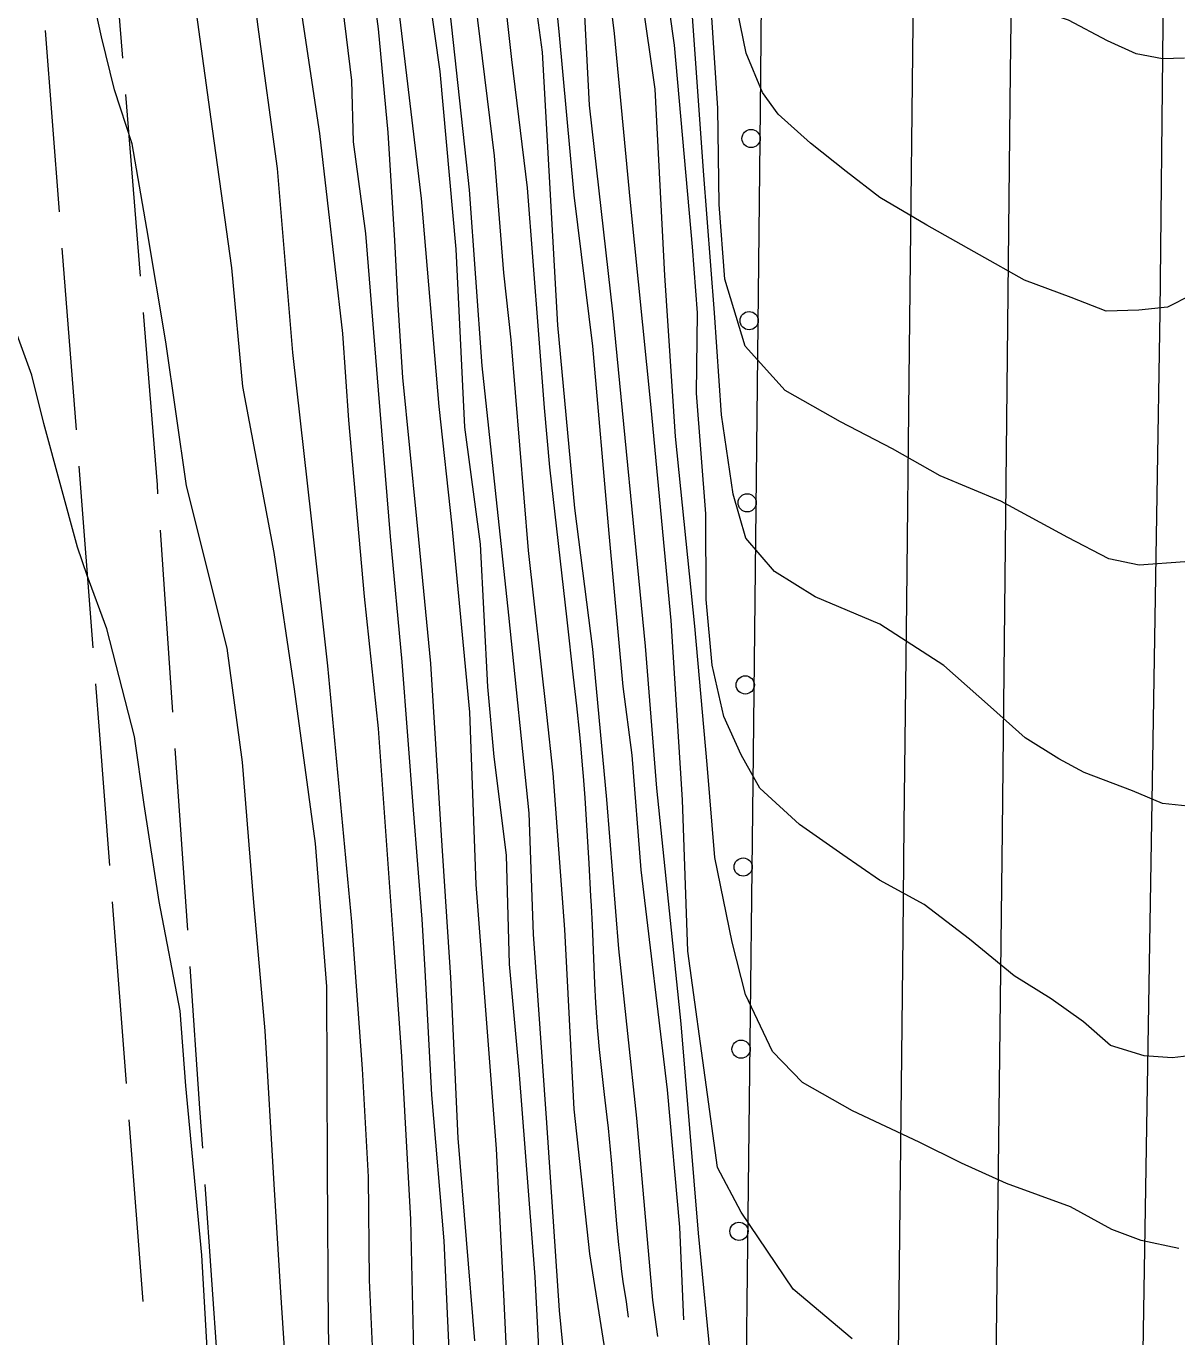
# Model space of a CAD drawing. Extents: x 2361284 to 2366480, y 6976556 to 6985346.
# Drawn here: x 2364348.4 to 2364474.8, y 6977922 to 6978065.9 of the extents above; entities that cross this region are included whole.
import ezdxf

# ---------------------------------------------------------------- set-up
doc = ezdxf.new("R2010")
doc.units = 0
doc.header["$LTSCALE"] = 1.9
for name, color, linetype, lineweight in [('12', 7, 'Continuous', 13), ('13', 7, 'Continuous', 13), ('14', 7, 'Continuous', 13), ('15', 7, 'Continuous', 13), ('17', 7, 'Continuous', 13), ('3', 7, 'Continuous', 13)]:
    doc.layers.add(name, color=color, linetype=linetype, lineweight=lineweight)

msp = doc.modelspace()

# ---------------------------------------------------------------- linework, layer by layer
at = {"layer": '12'}
for points in [[(2364404.517, 6977875.829), (2364404.298, 6977877.777), (2364403.553, 6977889.88), (2364402.294, 6977904.519), (2364401.416, 6977915.88), (2364400.894, 6977926.597), (2364400.072, 6977942.6), (2364397.836, 6977971.6), (2364397.166, 6977990.525), (2364395.201, 6978010.988), (2364393.786, 6978024.104), (2364391.839, 6978046.957), (2364389.1, 6978070.002), (2364385.713, 6978100.102), (2364383.867, 6978120.786), (2364381.356, 6978138.682), (2364380.054, 6978151.581), (2364378.786, 6978162.948), (2364376.969, 6978178.383), (2364374.839, 6978196.253), (2364373.038, 6978213.178), (2364372.028, 6978220.518), (2364369.939, 6978234.07), (2364368.405, 6978247.155)], [(2364417.798, 6977921.997), (2364417.251, 6977925.962), (2364415.491, 6977945.957), (2364413.535, 6977964.55), (2364412.188, 6977980.967), (2364410.662, 6977997.443), (2364408.703, 6978012.946), (2364406.832, 6978033.039), (2364405.147, 6978063.025), (2364401.504, 6978089.611), (2364398.617, 6978111.365), (2364397.238, 6978123.913), (2364394.598, 6978143.799), (2364392.924, 6978162.153), (2364390.054, 6978185.299), (2364388.593, 6978202.234), (2364386.814, 6978220.908), (2364384.575, 6978239.809), (2364384.164, 6978243.055)], [(2364381.954, 6977912.805), (2364381.649, 6977922.794), (2364381.511, 6977940.502), (2364381.452, 6977960.404), (2364380.222, 6977976.123), (2364377.891, 6977993.051), (2364375.658, 6978008.061), (2364372.245, 6978026.299), (2364371.031, 6978039.339), (2364368.895, 6978054.59), (2364366.726, 6978070.33), (2364364.427, 6978087.989), (2364362.807, 6978100.575), (2364360.539, 6978115.023), (2364358.86, 6978133.938), (2364357.423, 6978142.135), (2364354.864, 6978154.542), (2364353.123, 6978161.024)], [(2364476.777, 6977952.89), (2364474.27, 6977952.586), (2364471.209, 6977952.807), (2364467.508, 6977953.952), (2364464.553, 6977956.534), (2364460.979, 6977959.07), (2364456.925, 6977961.601), (2364452.045, 6977965.625), (2364447.069, 6977969.408), (2364442.164, 6977972.111), (2364438.137, 6977974.883), (2364433.375, 6977978.218), (2364429.016, 6977982.207), (2364426.962, 6977985.847), (2364425.041, 6977990.07), (2364423.768, 6977995.698), (2364423.099, 6978002.922), (2364423.08, 6978012.323), (2364422.044, 6978025.563), (2364422.15, 6978034.385), (2364421.621, 6978041.63), (2364419.651, 6978063.763), (2364418.074, 6978074.959)]]:
    msp.add_lwpolyline(points, dxfattribs=at)
at = {"layer": '13'}
for points in [[(2364384.4, 6978053.147), (2364384.196, 6978059.895), (2364383.209, 6978067.996), (2364381.986, 6978078.835), (2364380.614, 6978090.583), (2364378.44, 6978103.553), (2364376.348, 6978120.604), (2364374.168, 6978137.473), (2364372.944, 6978148.413), (2364370.492, 6978164.301), (2364368.839, 6978180.426), (2364367.168, 6978194.23), (2364366.255, 6978201.842), (2364364.541, 6978216.856), (2364362.358, 6978234.057), (2364358.945, 6978252.196), (2364354.771, 6978269.547), (2364353.591, 6978275.876), (2364351.973, 6978291.451)], [(2364423.69, 6977918.682), (2364422.261, 6977933.35), (2364420.362, 6977956.333), (2364417.686, 6977982.199), (2364416.438, 6977997.788), (2364412.883, 6978034.177), (2364410.283, 6978057.193), (2364408.945, 6978083.242), (2364403.176, 6978117.778), (2364399.944, 6978145.31), (2364397.947, 6978166.072), (2364395.323, 6978193.848), (2364392.963, 6978216.977), (2364390.33, 6978245.643), (2364388.462, 6978258.017), (2364386.05, 6978277.085)], [(2364439.153, 6977921.721), (2364432.661, 6977927.189), (2364426.969, 6977935.625), (2364424.342, 6977940.54), (2364423.256, 6977948.571), (2364421.086, 6977964.312), (2364420.498, 6977980.906), (2364419.261, 6978000.595), (2364417.089, 6978023.985), (2364414.782, 6978046.885), (2364413.049, 6978065.05), (2364410.677, 6978084.198), (2364408.384, 6978105.437), (2364405.633, 6978122.363), (2364403.102, 6978143.43), (2364402.508, 6978150.234), (2364401.158, 6978165.922), (2364399.222, 6978180.275), (2364397.888, 6978202.743), (2364395.577, 6978221.822), (2364394.155, 6978234.62), (2364392.878, 6978251.097), (2364391.207, 6978261.733), (2364388.979, 6978277.263)], [(2364410.715, 6977886.608), (2364409.798, 6977902.011), (2364407.93, 6977915.492), (2364407.001, 6977924.855), (2364405.615, 6977945.443), (2364404.158, 6977966.16), (2364403.671, 6977979.456), (2364401.445, 6978001.186), (2364398.524, 6978028.579), (2364397.12, 6978047.908), (2364394.28, 6978074.192), (2364390.538, 6978108.048), (2364388.05, 6978130.856), (2364386.384, 6978151.611), (2364384.477, 6978163.924), (2364381.135, 6978193.533), (2364378.671, 6978217.031), (2364375.595, 6978239.764), (2364374.35, 6978252.902), (2364372.923, 6978263.079), (2364372.192, 6978270.633), (2364371.718, 6978276.228)], [(2364415.42, 6977883.002), (2364414.416, 6977896.043), (2364412.726, 6977916.028), (2364410.352, 6977931.077), (2364408.621, 6977946.931), (2364407.593, 6977966.682), (2364406.31, 6977983.831), (2364405.619, 6977990.266), (2364403.597, 6978008.307), (2364401.707, 6978031.43), (2364400.897, 6978038.773), (2364399.865, 6978051.613), (2364395.961, 6978083.538), (2364393.26, 6978106.824), (2364390.169, 6978131.116), (2364388.457, 6978150.281), (2364384.518, 6978178.535), (2364383.12, 6978196.162), (2364380.178, 6978222.645), (2364378.983, 6978237.876), (2364377.19, 6978254.009), (2364375.628, 6978264.745), (2364374.697, 6978276.407)], [(2364407.85, 6978000.686), (2364405.94, 6978017.44), (2364405.358, 6978023.944), (2364403.479, 6978048.108), (2364401.775, 6978062.192), (2364400.746, 6978071.473), (2364399.682, 6978080.333), (2364398.558, 6978089.123), (2364397.486, 6978098.894), (2364395.738, 6978113.387), (2364394.604, 6978122.218), (2364394.045, 6978129.413), (2364391.319, 6978149.028), (2364389.566, 6978164.032), (2364388.133, 6978174.769), (2364387.262, 6978185.312), (2364386.026, 6978198.66), (2364385.359, 6978205.754), (2364383.754, 6978219.969), (2364382.434, 6978233.578), (2364381.844, 6978239.893)], [(2364420.661, 6977923.835), (2364420.234, 6977933.991), (2364418.871, 6977949.079), (2364415.982, 6977973.243), (2364414.992, 6977985.834), (2364413.981, 6977993.374), (2364412.461, 6978010.142), (2364410.655, 6978030.745), (2364408.607, 6978047.297), (2364406.986, 6978065.262), (2364405.035, 6978084.254), (2364402.316, 6978102.03), (2364399.228, 6978128.082), (2364397.714, 6978142.198), (2364395.299, 6978164.757), (2364393.96, 6978179.434), (2364392.275, 6978192.549), (2364390.583, 6978206.394), (2364389.004, 6978221.029), (2364387.198, 6978238.414), (2364387.027, 6978240.532)], [(2364475.656, 6978062.365), (2364473.217, 6978062.272), (2364470.323, 6978062.834), (2364467.179, 6978064.264), (2364462.917, 6978066.514), (2364457.711, 6978068.245), (2364451.488, 6978071.586), (2364441.908, 6978075.846), (2364435.5, 6978079.814), (2364431.597, 6978084.167), (2364427.542, 6978088.889), (2364426.223, 6978091.397), (2364425.205, 6978097.018), (2364424.226, 6978107.368), (2364422.712, 6978120.445), (2364420.861, 6978138.347), (2364419.522, 6978154.026), (2364417.788, 6978171.341), (2364415.877, 6978188.234), (2364414.22, 6978201.568), (2364413.501, 6978210.013), (2364411.74, 6978221.645), (2364410.111, 6978238.252), (2364410.075, 6978238.901)], [(2364387.313, 6977902.417), (2364386.158, 6977928.157), (2364386.04, 6977939.535), (2364385.368, 6977951.36), (2364384.204, 6977967.53), (2364381.577, 6977995.626), (2364379.763, 6978011.761), (2364377.739, 6978030.041), (2364376.037, 6978050.236), (2364373.867, 6978066.057), (2364371.655, 6978085.137), (2364370.139, 6978101.584), (2364368.614, 6978114.65), (2364365.794, 6978132.444), (2364362.485, 6978150.224), (2364358.917, 6978169.921)], [(2364404.904, 6977917.174), (2364404.335, 6977928.55), (2364402.56, 6977951.204), (2364401.529, 6977962.855), (2364401.175, 6977974.832), (2364399.822, 6977985.639), (2364399.119, 6977993.323), (2364398.34, 6978008.997), (2364396.608, 6978021.841), (2364395.652, 6978041.383), (2364393.887, 6978060.897), (2364390.97, 6978081.601), (2364388.5, 6978099.469), (2364387.444, 6978111.498), (2364384.328, 6978140.6), (2364382.435, 6978155.644), (2364381.301, 6978168.664)], [(2364391.013, 6977920.343), (2364390.685, 6977934.85), (2364389.705, 6977952.732), (2364388.816, 6977965.174), (2364387.122, 6977988.76), (2364385.584, 6978003.255), (2364383.86, 6978022.619), (2364383.21, 6978032.115), (2364380.701, 6978054.082), (2364377.307, 6978076.56), (2364375.748, 6978090.116), (2364373.555, 6978108.296), (2364371.59, 6978120.429), (2364368.726, 6978146.013), (2364366.268, 6978165.821)], [(2364397.702, 6977921.506), (2364395.88, 6977943.78), (2364395.083, 6977961.413), (2364394.054, 6977976.994), (2364392.865, 6977995.874), (2364391.333, 6978011.781), (2364389.806, 6978027.276), (2364389.28, 6978035.262), (2364388.933, 6978042.329), (2364388.179, 6978054.193), (2364387.132, 6978065.563), (2364385.174, 6978080.055), (2364383.437, 6978090.299), (2364381.517, 6978104.932), (2364378.068, 6978130.061), (2364376.104, 6978146.323), (2364374.765, 6978161.9)], [(2364476.364, 6978036.34), (2364473.766, 6978034.996), (2364470.61, 6978034.686), (2364467.021, 6978034.582), (2364463.177, 6978036.065), (2364458.079, 6978037.967), (2364453.141, 6978040.77), (2364447.339, 6978044.025), (2364442.192, 6978047.036), (2364438.474, 6978049.92), (2364434.584, 6978053.014), (2364431.033, 6978056.21), (2364429.3, 6978058.594), (2364427.489, 6978062.897), (2364426.209, 6978069.185), (2364424.94, 6978077.483), (2364423.999, 6978085.025), (2364422.079, 6978099.698), (2364420.75, 6978117.465), (2364419.046, 6978131.581), (2364417.354, 6978148.616), (2364415.925, 6978162.102)], [(2364475.682, 6978007.062), (2364470.677, 6978006.664), (2364467.33, 6978007.362), (2364462.817, 6978009.72), (2364455.469, 6978013.721), (2364448.791, 6978016.477), (2364443.574, 6978019.448), (2364437.845, 6978022.423), (2364431.782, 6978025.845), (2364427.385, 6978030.745), (2364425.155, 6978038.094), (2364424.557, 6978046.268), (2364424.376, 6978056.847), (2364423.308, 6978073.468), (2364420.772, 6978092.024), (2364419.261, 6978106.881), (2364417.306, 6978125.224), (2364415.017, 6978141.983), (2364413.957, 6978152.543), (2364413.327, 6978160.927)], [(2364475.029, 6977931.652), (2364470.882, 6977932.513), (2364467.67, 6977933.732), (2364463.126, 6977936.229), (2364456.101, 6977938.801), (2364451.139, 6977941.014), (2364446.487, 6977943.341), (2364439.185, 6977946.782), (2364433.685, 6977949.86), (2364430.382, 6977953.269), (2364427.432, 6977959.541), (2364425.977, 6977965.297), (2364424.049, 6977974.569), (2364423.212, 6977984.792), (2364421.877, 6977999.99), (2364419.759, 6978020.812), (2364418.581, 6978038.481), (2364417.506, 6978058.942), (2364414.56, 6978079.655), (2364412.759, 6978095.528), (2364409.231, 6978121.527), (2364407.487, 6978137.7), (2364406.311, 6978145.68), (2364404.704, 6978160.076)], [(2364476.018, 6977980.204), (2364473.224, 6977980.527), (2364469.912, 6977981.916), (2364464.603, 6977983.915), (2364461.838, 6977985.419), (2364458.156, 6977987.715), (2364454.333, 6977991.129), (2364449.209, 6977995.669), (2364442.167, 6978000.193), (2364435.078, 6978003.215), (2364430.62, 6978005.993), (2364427.455, 6978009.654), (2364426.089, 6978014.471), (2364424.786, 6978023.199), (2364424.01, 6978034.393), (2364422.822, 6978049.991), (2364421.556, 6978067.421), (2364420.656, 6978075.864), (2364419.925, 6978084.296), (2364417.498, 6978098.745), (2364416.194, 6978110.702), (2364413.642, 6978127.849), (2364412.319, 6978141.877), (2364410.589, 6978156.512)], [(2364368.309, 6977920.677), (2364367.721, 6977930.902), (2364365.964, 6977949.496), (2364365.365, 6977957.741), (2364363.051, 6977969.759), (2364361.38, 6977980.394), (2364360.338, 6977987.865), (2364357.297, 6977999.696), (2364355.151, 6978005.556), (2364354.072, 6978008.647), (2364350.392, 6978022.221), (2364349.052, 6978027.559), (2364345.971, 6978035.991), (2364342.928, 6978044.622), (2364339.79, 6978055.973), (2364338.016, 6978062.706), (2364336.549, 6978073.933), (2364336.571, 6978075.884)], [(2364377.162, 6977915.12), (2364376.391, 6977926.814), (2364375.678, 6977938.707), (2364374.677, 6977955.539), (2364373.419, 6977970.068), (2364372.197, 6977985.057), (2364370.508, 6977997.571), (2364366.047, 6978015.381), (2364363.767, 6978031.19), (2364361.698, 6978043.631), (2364360.07, 6978052.936), (2364358.134, 6978058.867), (2364356.719, 6978064.704), (2364354.315, 6978075.573)], [(2364395.548, 6977906.155), (2364394.358, 6977932.485), (2364392.985, 6977948.513), (2364392.255, 6977962.216), (2364391.922, 6977967.814), (2364390.967, 6977979.815), (2364389.733, 6977996.054), (2364388.442, 6978009.823), (2364387.139, 6978025.891), (2364385.745, 6978043.099), (2364384.4, 6978053.147)], [(2364414.599, 6977924.117), (2364414.521, 6977924.675), (2364414.348, 6977925.788), (2364413.998, 6977928.013), (2364413.851, 6977929.13), (2364413.659, 6977930.874), (2364413.539, 6977932.037), (2364413.316, 6977934.365), (2364412.702, 6977941.355), (2364412.372, 6977944.847), (2364412.243, 6977946.083), (2364411.963, 6977948.552), (2364411.582, 6977951.844), (2364411.405, 6977953.491), (2364411.246, 6977955.14), (2364411.176, 6977955.966), (2364411.059, 6977957.56), (2364410.992, 6977958.623), (2364410.879, 6977960.751), (2364410.611, 6977967.138), (2364410.509, 6977969.266), (2364410.449, 6977970.33), (2364410.246, 6977973.926), (2364409.974, 6977978.72), (2364409.821, 6977981.116), (2364409.646, 6977983.511), (2364409.548, 6977984.707), (2364409.385, 6977986.501), (2364409.229, 6977988.079), (2364408.901, 6977991.233), (2364408.557, 6977994.385), (2364407.85, 6978000.686)]]:
    msp.add_lwpolyline(points, dxfattribs=at)
at = {"layer": '14'}
for points in [[(2364461.091, 6978393.234), (2364460.286, 6978354.391), (2364459.916, 6978334.969), (2364459.698, 6978322.02), (2364459.601, 6978315.546), (2364459.472, 6978305.834), (2364459.016, 6978266.021), (2364458.426, 6978212.938), (2364458.107, 6978186.396), (2364457.625, 6978149.176), (2364456.975, 6978099.55), (2364456.669, 6978074.736), (2364456.508, 6978060.846), (2364456.202, 6978033.066), (2364455.611, 6977977.505), (2364455.297, 6977949.725), (2364454.805, 6977909.571), (2364454.132, 6977856.033), (2364453.812, 6977829.264), (2364453.221, 6977776.246), (2364452.462, 6977705.555), (2364452.074, 6977670.209)], [(2364444.086, 6977906.797), (2364444.731, 6977966.006), (2364444.864, 6977978.222), (2364445.133, 6978002.655), (2364445.403, 6978027.088), (2364445.946, 6978075.954), (2364445.995, 6978080.316), (2364446.095, 6978089.041), (2364446.198, 6978097.765), (2364446.267, 6978103.581), (2364446.409, 6978115.214), (2364446.626, 6978132.662), (2364446.818, 6978148.172), (2364446.914, 6978155.927), (2364447.055, 6978167.56)]]:
    msp.add_lwpolyline(points, dxfattribs=at)
at = {"layer": '15'}
for p, q in [((2364352.101, 6978045.469), (2364350.572, 6978065.406)), ((2364359.339, 6978058.359), (2364360.948, 6978038.423)), ((2364353.949, 6978021.545), (2364352.409, 6978041.482)), ((2364355.796, 6977997.621), (2364354.257, 6978017.559)), ((2364363.143, 6978010.513), (2364364.513, 6977990.555)), ((2364364.781, 6977986.567), (2364366.152, 6977966.608)), ((2364359.452, 6977949.754), (2364357.932, 6977969.7)), ((2364361.288, 6977925.82), (2364359.76, 6977945.767)), ((2364368.068, 6977938.674), (2364369.437, 6977918.717))]:
    msp.add_line(p, q, dxfattribs=at)
for points in [[(2364357.332, 6978082.271), (2364358.183, 6978072.708), (2364359.021, 6978062.346)], [(2364361.276, 6978034.436), (2364362.806, 6978015.49), (2364362.875, 6978014.5)], [(2364357.624, 6977973.688), (2364356.493, 6977988.539), (2364356.104, 6977993.634)], [(2364366.42, 6977962.621), (2364367.488, 6977947.03), (2364367.79, 6977942.663)]]:
    msp.add_lwpolyline(points, dxfattribs=at)
at = {"layer": '17'}
msp.add_lwpolyline([(2364417.947, 6977503.656), (2364418.033, 6977518.786), (2364418.169, 6977533.909), (2364418.883, 6977585.019), (2364419.906, 6977636.132), (2364420.859, 6977672.722), (2364422.001, 6977709.306), (2364423.806, 6977751.845), (2364425.442, 6977794.393), (2364426.573, 6977848.967), (2364427.354, 6977903.548), (2364427.842, 6977944.754), (2364428.321, 6977985.96), (2364429.078, 6978056.702), (2364429.736, 6978127.442), (2364429.592, 6978174.103), (2364428.708, 6978220.757), (2364427.748, 6978255.45), (2364426.389, 6978290.129), (2364424.777, 6978320.776), (2364423.206, 6978351.412), (2364422.097, 6978377.613), (2364421.077, 6978403.814)], dxfattribs=at)
for centre in [(2364428.045, 6978053.529), (2364427.831, 6978033.53), (2364427.616, 6978013.531), (2364427.402, 6977993.532), (2364427.178, 6977973.533), (2364426.947, 6977953.535), (2364426.712, 6977933.536)]:
    msp.add_circle(centre, 1, dxfattribs=at)
at = {"layer": '3'}
msp.add_lwpolyline([(2364476.86, 6978388.164), (2364475.657, 6978327.472), (2364475.184, 6978297.124), (2364474.229, 6978216.704), (2364473.831, 6978176.494), (2364473.557, 6978129.148), (2364473.275, 6978066.02), (2364472.942, 6978034.458), (2364470.275, 6977871.183), (2364468.653, 6977766.677), (2364467.925, 6977714.422), (2364467.22, 6977644.472), (2364466.924, 6977597.838), (2364466.55, 6977504.568)], dxfattribs=at)

doc.saveas('drawing.dxf')
